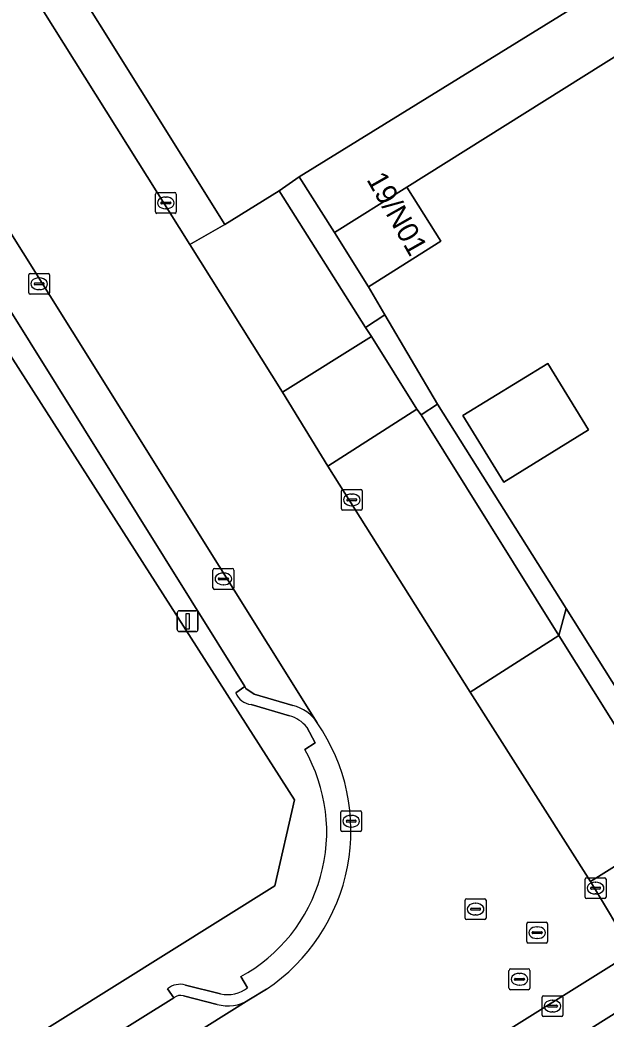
# Model space of a CAD drawing. Extents: x 158455 to 159797, y 387218 to 388672.
# Drawn here: x 158800.91 to 158829.01, y 387815.4 to 387863.3 of the extents above; entities that cross this region are included whole.
import ezdxf

# ---------------------------------------------------------------- set-up
doc = ezdxf.new("R2010")
doc.units = 0
for name, color, linetype in [('IMGEO_Erf', 7, 'Continuous'), ('IMGEO_Kolk', 7, 'Continuous'), ('IMGEO_Lichtmast', 7, 'Continuous'), ('IMGEO_Pand', 7, 'Continuous'), ('IMGEO_Pand_nummerreeks', 7, 'Continuous'), ('IMGEO_Parkeervlak_open', 7, 'Continuous'), ('IMGEO_Rijbaan_lokaal_gesloten', 7, 'Continuous'), ('IMGEO_Rioolput', 7, 'Continuous'), ('IMGEO_Voetpad_open', 7, 'Continuous')]:
    doc.layers.add(name, color=color, linetype=linetype)

msp = doc.modelspace()

# ---------------------------------------------------------------- linework, layer by layer
at = {"layer": 'IMGEO_Erf'}
for points in [[(158774.412, 387911.516), (158810.725, 387853.499), (158813.329, 387855.1), (158814.288, 387855.778), (158828.822, 387864.767), (158823.515, 387873.222), (158823.877, 387873.45), (158821.045, 387877.964), (158816.451, 387875.081), (158814.132, 387878.775), (158805.657, 387873.457), (158794.929, 387890.552), (158811.337, 387900.849)], [(158894.251, 387817.603), (158856.23, 387878.364), (158819.455, 387855.285), (158821.086, 387852.688), (158817.621, 387850.512), (158818.402, 387849.163), (158820.932, 387844.88), (158827.096, 387835.091), (158833.741, 387824.513), (158836.931, 387819.32), (158814.587, 387805.283)]]:
    msp.add_lwpolyline(points, dxfattribs=at)
msp.add_lwpolyline([(158824.104, 387841.14), (158822.141, 387844.331), (158826.21, 387846.835), (158828.174, 387843.645)], close=True, dxfattribs=at)
at = {"layer": 'IMGEO_Kolk'}
for p, q in [((158807.473, 387855.029), (158808.325, 387855.029)), ((158807.398, 387854.103), (158807.398, 387854.955)), ((158807.657, 387854.523), (158807.657, 387854.535)), ((158807.7, 387854.572), (158808.098, 387854.572)), ((158807.886, 387854.809), (158807.911, 387854.809)), ((158808.141, 387854.535), (158808.141, 387854.523)), ((158808.399, 387854.955), (158808.399, 387854.103)), ((158808.095, 387854.486), (158807.697, 387854.486)), ((158807.909, 387854.249), (158807.884, 387854.249)), ((158808.325, 387854.029), (158807.473, 387854.029)), ((158801.325, 387850.224), (158801.325, 387851.076)), ((158801.4, 387851.15), (158802.252, 387851.15)), ((158801.627, 387850.693), (158802.025, 387850.693)), ((158801.813, 387850.93), (158801.838, 387850.93)), ((158802.326, 387851.076), (158802.326, 387850.224)), ((158801.584, 387850.644), (158801.584, 387850.656)), ((158802.022, 387850.607), (158801.624, 387850.607)), ((158801.836, 387850.37), (158801.811, 387850.37)), ((158802.068, 387850.656), (158802.068, 387850.644)), ((158802.252, 387850.15), (158801.4, 387850.15)), ((158816.316, 387839.867), (158816.316, 387840.719)), ((158816.391, 387840.793), (158817.243, 387840.793)), ((158817.317, 387840.719), (158817.317, 387839.867)), ((158816.575, 387840.287), (158816.575, 387840.299)), ((158817.013, 387840.25), (158816.615, 387840.25)), ((158816.618, 387840.336), (158817.016, 387840.336)), ((158816.804, 387840.573), (158816.829, 387840.573)), ((158817.059, 387840.299), (158817.059, 387840.287)), ((158817.243, 387839.793), (158816.391, 387839.793)), ((158816.827, 387840.013), (158816.802, 387840.013)), ((158810.159, 387836.076), (158810.159, 387836.928)), ((158810.234, 387837.002), (158811.086, 387837.002)), ((158811.16, 387836.928), (158811.16, 387836.076)), ((158810.418, 387836.496), (158810.418, 387836.508)), ((158810.856, 387836.459), (158810.458, 387836.459)), ((158810.461, 387836.545), (158810.859, 387836.545)), ((158810.647, 387836.782), (158810.672, 387836.782)), ((158810.902, 387836.508), (158810.902, 387836.496)), ((158811.086, 387836.002), (158810.234, 387836.002)), ((158810.67, 387836.222), (158810.645, 387836.222)), ((158816.286, 387824.462), (158816.286, 387825.314)), ((158816.361, 387825.388), (158817.213, 387825.388)), ((158817.287, 387825.314), (158817.287, 387824.462)), ((158816.545, 387824.882), (158816.545, 387824.894)), ((158816.983, 387824.845), (158816.585, 387824.845)), ((158816.588, 387824.931), (158816.986, 387824.931)), ((158816.774, 387825.168), (158816.799, 387825.168)), ((158817.029, 387824.894), (158817.029, 387824.882)), ((158817.213, 387824.388), (158816.361, 387824.388)), ((158816.797, 387824.608), (158816.772, 387824.608)), ((158828.006, 387821.253), (158828.006, 387822.105)), ((158828.081, 387822.179), (158828.933, 387822.179)), ((158828.494, 387821.959), (158828.519, 387821.959)), ((158829.007, 387822.105), (158829.007, 387821.253)), ((158828.265, 387821.673), (158828.265, 387821.685)), ((158828.703, 387821.636), (158828.305, 387821.636)), ((158828.308, 387821.722), (158828.706, 387821.722)), ((158828.749, 387821.685), (158828.749, 387821.673)), ((158828.933, 387821.179), (158828.081, 387821.179)), ((158828.517, 387821.399), (158828.492, 387821.399)), ((158825.94, 387815.597), (158825.94, 387816.449)), ((158826.015, 387816.523), (158826.867, 387816.523)), ((158826.428, 387816.303), (158826.453, 387816.303)), ((158826.941, 387816.449), (158826.941, 387815.597)), ((158826.199, 387816.017), (158826.199, 387816.029)), ((158826.637, 387815.98), (158826.239, 387815.98)), ((158826.242, 387816.066), (158826.64, 387816.066)), ((158826.451, 387815.743), (158826.426, 387815.743)), ((158826.683, 387816.029), (158826.683, 387816.017)), ((158826.867, 387815.523), (158826.015, 387815.523))]:
    msp.add_line(p, q, dxfattribs=at)
for points in [[(158807.473, 387855.029), (158808.325, 387855.029)], [(158807.398, 387854.103), (158807.398, 387854.955)], [(158808.399, 387854.955), (158808.399, 387854.103)], [(158808.325, 387854.029), (158807.473, 387854.029)], [(158801.325, 387850.224), (158801.325, 387851.076)], [(158801.4, 387851.15), (158802.252, 387851.15)], [(158802.326, 387851.076), (158802.326, 387850.224)], [(158802.252, 387850.15), (158801.4, 387850.15)], [(158816.316, 387839.867), (158816.316, 387840.719)], [(158816.391, 387840.793), (158817.243, 387840.793)], [(158817.317, 387840.719), (158817.317, 387839.867)], [(158817.243, 387839.793), (158816.391, 387839.793)], [(158810.159, 387836.076), (158810.159, 387836.928)], [(158810.234, 387837.002), (158811.086, 387837.002)], [(158811.16, 387836.928), (158811.16, 387836.076)], [(158811.086, 387836.002), (158810.234, 387836.002)], [(158816.286, 387824.462), (158816.286, 387825.314)], [(158816.361, 387825.388), (158817.213, 387825.388)], [(158817.287, 387825.314), (158817.287, 387824.462)], [(158817.213, 387824.388), (158816.361, 387824.388)], [(158828.006, 387821.253), (158828.006, 387822.105)], [(158828.081, 387822.179), (158828.933, 387822.179)], [(158829.007, 387822.105), (158829.007, 387821.253)], [(158828.933, 387821.179), (158828.081, 387821.179)], [(158825.94, 387815.597), (158825.94, 387816.449)], [(158826.015, 387816.523), (158826.867, 387816.523)], [(158826.941, 387816.449), (158826.941, 387815.597)], [(158826.867, 387815.523), (158826.015, 387815.523)]]:
    msp.add_lwpolyline(points, dxfattribs=at)
for centre, radius, start, end in [((158807.475, 387854.953), 0.0765, 91.552, 178.448), ((158807.475, 387854.953), 0.0765, 91.552, 178.448), ((158808.323, 387854.953), 0.0765, 1.552, 88.448), ((158808.323, 387854.953), 0.0765, 1.552, 88.448), ((158807.697, 387854.532), 0.0403, 85.8775, 175.7526), ((158807.694, 387854.522), 0.0366, 178.938, 274.7102), ((158808.098, 387854.529), 0.043, 264.8664, 352.4533), ((158808.102, 387854.534), 0.0386, 1.7309, 96.639), ((158807.475, 387854.105), 0.0765, 181.552, 268.448), ((158807.475, 387854.105), 0.0765, 181.552, 268.448), ((158808.323, 387854.105), 0.0765, 271.552, 358.448), ((158808.323, 387854.105), 0.0765, 271.552, 358.448), ((158801.402, 387851.074), 0.0765, 91.552, 178.448), ((158801.402, 387851.074), 0.0765, 91.552, 178.448), ((158801.624, 387850.653), 0.0403, 85.8775, 175.7526), ((158802.029, 387850.655), 0.0386, 1.7309, 96.639), ((158802.25, 387851.074), 0.0765, 1.552, 88.448), ((158802.25, 387851.074), 0.0765, 1.552, 88.448), ((158801.402, 387850.226), 0.0765, 181.552, 268.448), ((158801.402, 387850.226), 0.0765, 181.552, 268.448), ((158801.621, 387850.643), 0.0366, 178.938, 274.7102), ((158802.025, 387850.65), 0.043, 264.8664, 352.4533), ((158802.25, 387850.226), 0.0765, 271.552, 358.448), ((158802.25, 387850.226), 0.0765, 271.552, 358.448), ((158816.393, 387840.717), 0.0765, 91.552, 178.448), ((158816.393, 387840.717), 0.0765, 91.552, 178.448), ((158817.241, 387840.717), 0.0765, 1.552, 88.448), ((158817.241, 387840.717), 0.0765, 1.552, 88.448), ((158816.615, 387840.296), 0.0403, 85.8775, 175.7526), ((158816.612, 387840.286), 0.0366, 178.938, 274.7102), ((158817.016, 387840.293), 0.043, 264.8664, 352.4533), ((158817.02, 387840.298), 0.0386, 1.7309, 96.639), ((158816.393, 387839.869), 0.0765, 181.552, 268.448), ((158816.393, 387839.869), 0.0765, 181.552, 268.448), ((158817.241, 387839.869), 0.0765, 271.552, 358.448), ((158817.241, 387839.869), 0.0765, 271.552, 358.448), ((158810.236, 387836.926), 0.0765, 91.552, 178.448), ((158810.236, 387836.926), 0.0765, 91.552, 178.448), ((158811.084, 387836.926), 0.0765, 1.552, 88.448), ((158811.084, 387836.926), 0.0765, 1.552, 88.448), ((158810.458, 387836.505), 0.0403, 85.8775, 175.7526), ((158810.455, 387836.495), 0.0366, 178.938, 274.7102), ((158810.859, 387836.502), 0.043, 264.8664, 352.4533), ((158810.863, 387836.507), 0.0386, 1.7309, 96.639), ((158810.236, 387836.078), 0.0765, 181.552, 268.448), ((158810.236, 387836.078), 0.0765, 181.552, 268.448), ((158811.084, 387836.078), 0.0765, 271.552, 358.448), ((158811.084, 387836.078), 0.0765, 271.552, 358.448), ((158816.363, 387825.312), 0.0765, 91.552, 178.448), ((158816.363, 387825.312), 0.0765, 91.552, 178.448), ((158817.211, 387825.312), 0.0765, 1.552, 88.448), ((158817.211, 387825.312), 0.0765, 1.552, 88.448), ((158816.585, 387824.891), 0.0403, 85.8775, 175.7526), ((158816.582, 387824.881), 0.0366, 178.938, 274.7102), ((158816.986, 387824.888), 0.043, 264.8664, 352.4533), ((158816.99, 387824.893), 0.0386, 1.7309, 96.639), ((158816.363, 387824.464), 0.0765, 181.552, 268.448), ((158816.363, 387824.464), 0.0765, 181.552, 268.448), ((158817.211, 387824.464), 0.0765, 271.552, 358.448), ((158817.211, 387824.464), 0.0765, 271.552, 358.448), ((158828.083, 387822.103), 0.0765, 91.552, 178.448), ((158828.083, 387822.103), 0.0765, 91.552, 178.448), ((158828.931, 387822.103), 0.0765, 1.552, 88.448), ((158828.931, 387822.103), 0.0765, 1.552, 88.448), ((158828.305, 387821.682), 0.0403, 85.8775, 175.7526), ((158828.302, 387821.672), 0.0366, 178.938, 274.7102), ((158828.706, 387821.679), 0.043, 264.8664, 352.4533), ((158828.71, 387821.684), 0.0386, 1.7309, 96.639), ((158828.083, 387821.255), 0.0765, 181.552, 268.448), ((158828.083, 387821.255), 0.0765, 181.552, 268.448), ((158828.931, 387821.255), 0.0765, 271.552, 358.448), ((158828.931, 387821.255), 0.0765, 271.552, 358.448), ((158826.017, 387816.447), 0.0765, 91.552, 178.448), ((158826.017, 387816.447), 0.0765, 91.552, 178.448), ((158826.865, 387816.447), 0.0765, 1.552, 88.448), ((158826.865, 387816.447), 0.0765, 1.552, 88.448), ((158826.239, 387816.026), 0.0403, 85.8775, 175.7526), ((158826.236, 387816.016), 0.0366, 178.938, 274.7102), ((158826.64, 387816.023), 0.043, 264.8664, 352.4533), ((158826.644, 387816.028), 0.0386, 1.7309, 96.639), ((158826.017, 387815.599), 0.0765, 181.552, 268.448), ((158826.017, 387815.599), 0.0765, 181.552, 268.448), ((158826.865, 387815.599), 0.0765, 271.552, 358.448), ((158826.865, 387815.599), 0.0765, 271.552, 358.448)]:
    msp.add_arc(centre, radius, start, end, dxfattribs=at)
for centre, major_axis, ratio, start_param, end_param in [((158807.885, 387854.529), (-0.387, 0.002), 0.722429, 4.712389, 7.853982), ((158807.91, 387854.529), (-0.39, 0.002), 0.717154, 1.570796, 4.712389), ((158801.812, 387850.65), (-0.387, 0.002), 0.722429, 4.712389, 7.853982), ((158801.837, 387850.65), (-0.39, 0.002), 0.717154, 1.570796, 4.712389), ((158816.803, 387840.293), (-0.387, 0.002), 0.722429, 4.712389, 7.853982), ((158816.828, 387840.293), (-0.39, 0.002), 0.717154, 1.570796, 4.712389), ((158810.646, 387836.502), (-0.387, 0.002), 0.722429, 4.712389, 7.853982), ((158810.671, 387836.502), (-0.39, 0.002), 0.717154, 1.570796, 4.712389), ((158816.773, 387824.888), (-0.387, 0.002), 0.722429, 4.712389, 7.853982), ((158816.798, 387824.888), (-0.39, 0.002), 0.717154, 1.570796, 4.712389), ((158828.493, 387821.679), (-0.387, 0.002), 0.722429, 4.712389, 7.853982), ((158828.518, 387821.679), (-0.39, 0.002), 0.717154, 1.570796, 4.712389), ((158826.427, 387816.023), (-0.387, 0.002), 0.722429, 4.712389, 7.853982), ((158826.452, 387816.023), (-0.39, 0.002), 0.717154, 1.570796, 4.712389)]:
    msp.add_ellipse(centre, major_axis=major_axis, ratio=ratio, start_param=start_param, end_param=end_param, dxfattribs=at)
at = {"layer": 'IMGEO_Lichtmast'}
for p, q in [((158808.551, 387834.977), (158809.341, 387834.977)), ((158809.341, 387834.977), (158808.551, 387834.977)), ((158808.451, 387834.077), (158808.451, 387834.877)), ((158808.451, 387834.877), (158808.451, 387834.077)), ((158809.441, 387834.877), (158809.441, 387834.077)), ((158809.441, 387834.077), (158809.441, 387834.877)), ((158809.341, 387833.977), (158808.551, 387833.977)), ((158808.551, 387833.977), (158809.341, 387833.977))]:
    msp.add_line(p, q, dxfattribs=at)
msp.add_lwpolyline([(158808.871, 387834.852), (158809.021, 387834.852), (158809.021, 387834.102), (158808.871, 387834.102), (158808.871, 387834.852)], dxfattribs=at)
for centre, start, end in [((158808.551, 387834.877), 90, 180), ((158808.551, 387834.877), 90, 180), ((158809.341, 387834.877), 0, 90), ((158809.341, 387834.877), 360, 90), ((158808.551, 387834.077), 180, 270), ((158808.551, 387834.077), 180, 270), ((158809.341, 387834.077), 270, 0), ((158809.341, 387834.077), 270, 0)]:
    msp.add_arc(centre, 0.1, start, end, dxfattribs=at)
at = {"layer": 'IMGEO_Pand'}
for points in [[(158817.621, 387850.512), (158821.086, 387852.688), (158819.455, 387855.285), (158815.99, 387853.11)], [(158800.488, 387813.876), (158813.131, 387821.784), (158814.073, 387825.912), (158799.192, 387849.165), (158799.126, 387849.283), (158783.815, 387839.674)], [(158828.174, 387843.645), (158826.21, 387846.835), (158822.141, 387844.331), (158824.104, 387841.14)]]:
    msp.add_lwpolyline(points, close=True, dxfattribs=at)
at = {"layer": 'IMGEO_Parkeervlak_open'}
for points in [[(158815.162, 387829.602), (158779.898, 387885.947)], [(158779.996, 387884.757), (158779.635, 387882.852), (158779.716, 387882.386), (158785.476, 387873.211), (158787.718, 387869.63), (158790.757, 387864.802), (158792.992, 387861.187), (158796.666, 387855.36), (158798.808, 387851.952), (158811.691, 387831.345), (158811.738, 387831.253), (158812.129, 387830.976), (158813.993, 387830.436)], [(158785.563, 387789.937), (158787.179, 387789.542), (158787.736, 387789.66), (158809.746, 387803.347), (158835.673, 387819.58), (158832.928, 387823.986), (158833.741, 387824.513), (158827.096, 387835.091), (158826.746, 387833.788), (158832.475, 387824.634), (158828.269, 387821.994), (158830.287, 387818.613), (158784.019, 387789.717)], [(158779.995, 387796.347), (158811.887, 387816.318)], [(158808.291, 387816.421), (158799.087, 387810.694), (158793.583, 387807.247), (158781.609, 387799.757), (158781.294, 387799.373), (158780.859, 387797.583)], [(158810.359, 387816.107), (158808.743, 387816.519)]]:
    msp.add_lwpolyline(points, dxfattribs=at)
for points in [[(158813.329, 387855.1), (158810.725, 387853.499), (158809.048, 387852.533), (158813.492, 387845.45), (158817.756, 387848.129), (158817.475, 387848.556)], [(158819.942, 387844.637), (158815.665, 387841.911), (158822.49, 387831.068), (158826.746, 387833.788), (158820.148, 387844.377)]]:
    msp.add_lwpolyline(points, close=True, dxfattribs=at)
for centre, radius, start, end in [((158813.539, 387828.563), 1.927, 32.6216, 76.368), ((158808.614, 387816.025), 0.511, 75.3278, 129.1386), ((158810.883, 387817.951), 1.917, 254.1372, 301.5872)]:
    msp.add_arc(centre, radius, start, end, dxfattribs=at)
at = {"layer": 'IMGEO_Rijbaan_lokaal_gesloten'}
for points in [[(158809.048, 387852.533), (158782.923, 387894.163), (158777.049, 387890.477), (158779.898, 387885.947), (158815.162, 387829.602)], [(158781.349, 387788.096), (158784.019, 387789.717), (158830.287, 387818.613), (158828.269, 387821.994), (158822.49, 387831.068), (158815.665, 387841.911), (158813.492, 387845.45), (158809.048, 387852.533)], [(158812.722, 387816.833), (158811.887, 387816.318), (158779.995, 387796.347), (158778.744, 387795.562)]]:
    msp.add_lwpolyline(points, dxfattribs=at)
msp.add_arc((158807.641, 387824.422), 9.133, 303.8064, 34.5574, dxfattribs=at)
at = {"layer": 'IMGEO_Rioolput'}
for p, q in [((158822.254, 387820.247), (158822.254, 387821.099)), ((158822.329, 387821.173), (158823.181, 387821.173)), ((158823.255, 387821.099), (158823.255, 387820.247)), ((158822.513, 387820.667), (158822.513, 387820.679)), ((158822.951, 387820.63), (158822.553, 387820.63)), ((158822.556, 387820.716), (158822.954, 387820.716)), ((158822.742, 387820.953), (158822.767, 387820.953)), ((158822.997, 387820.679), (158822.997, 387820.667)), ((158823.181, 387820.173), (158822.329, 387820.173)), ((158822.765, 387820.393), (158822.74, 387820.393)), ((158825.282, 387820.044), (158826.134, 387820.044)), ((158825.207, 387819.118), (158825.207, 387819.97)), ((158825.509, 387819.587), (158825.907, 387819.587)), ((158825.695, 387819.824), (158825.72, 387819.824)), ((158826.208, 387819.97), (158826.208, 387819.118)), ((158825.466, 387819.538), (158825.466, 387819.55)), ((158825.904, 387819.501), (158825.506, 387819.501)), ((158825.718, 387819.264), (158825.693, 387819.264)), ((158825.95, 387819.55), (158825.95, 387819.538)), ((158826.134, 387819.044), (158825.282, 387819.044)), ((158824.355, 387816.884), (158824.355, 387817.736)), ((158824.43, 387817.81), (158825.282, 387817.81)), ((158825.356, 387817.736), (158825.356, 387816.884)), ((158824.614, 387817.304), (158824.614, 387817.316)), ((158825.052, 387817.267), (158824.654, 387817.267)), ((158824.657, 387817.353), (158825.055, 387817.353)), ((158824.843, 387817.59), (158824.868, 387817.59)), ((158825.098, 387817.316), (158825.098, 387817.304)), ((158825.282, 387816.81), (158824.43, 387816.81)), ((158824.866, 387817.03), (158824.841, 387817.03))]:
    msp.add_line(p, q, dxfattribs=at)
for points in [[(158822.254, 387820.247), (158822.254, 387821.099)], [(158822.329, 387821.173), (158823.181, 387821.173)], [(158823.255, 387821.099), (158823.255, 387820.247)], [(158823.181, 387820.173), (158822.329, 387820.173)], [(158825.282, 387820.044), (158826.134, 387820.044)], [(158825.207, 387819.118), (158825.207, 387819.97)], [(158826.208, 387819.97), (158826.208, 387819.118)], [(158826.134, 387819.044), (158825.282, 387819.044)], [(158824.355, 387816.884), (158824.355, 387817.736)], [(158824.43, 387817.81), (158825.282, 387817.81)], [(158825.356, 387817.736), (158825.356, 387816.884)], [(158825.282, 387816.81), (158824.43, 387816.81)]]:
    msp.add_lwpolyline(points, dxfattribs=at)
for centre, radius, start, end in [((158822.331, 387821.097), 0.0765, 91.552, 178.448), ((158822.331, 387821.097), 0.0765, 91.552, 178.448), ((158823.179, 387821.097), 0.0765, 1.552, 88.448), ((158823.179, 387821.097), 0.0765, 1.552, 88.448), ((158822.553, 387820.676), 0.0403, 85.8775, 175.7526), ((158822.55, 387820.666), 0.0366, 178.938, 274.7102), ((158822.954, 387820.673), 0.043, 264.8664, 352.4533), ((158822.958, 387820.678), 0.0386, 1.7309, 96.639), ((158822.331, 387820.249), 0.0765, 181.552, 268.448), ((158822.331, 387820.249), 0.0765, 181.552, 268.448), ((158823.179, 387820.249), 0.0765, 271.552, 358.448), ((158823.179, 387820.249), 0.0765, 271.552, 358.448), ((158825.284, 387819.968), 0.0765, 91.552, 178.448), ((158825.284, 387819.968), 0.0765, 91.552, 178.448), ((158826.132, 387819.968), 0.0765, 1.552, 88.448), ((158826.132, 387819.968), 0.0765, 1.552, 88.448), ((158825.506, 387819.547), 0.0403, 85.8775, 175.7526), ((158825.911, 387819.549), 0.0386, 1.7309, 96.639), ((158825.284, 387819.12), 0.0765, 181.552, 268.448), ((158825.284, 387819.12), 0.0765, 181.552, 268.448), ((158825.503, 387819.537), 0.0366, 178.938, 274.7102), ((158825.907, 387819.544), 0.043, 264.8664, 352.4533), ((158826.132, 387819.12), 0.0765, 271.552, 358.448), ((158826.132, 387819.12), 0.0765, 271.552, 358.448), ((158824.432, 387817.734), 0.0765, 91.552, 178.448), ((158824.432, 387817.734), 0.0765, 91.552, 178.448), ((158825.28, 387817.734), 0.0765, 1.552, 88.448), ((158825.28, 387817.734), 0.0765, 1.552, 88.448), ((158824.654, 387817.313), 0.0403, 85.8775, 175.7526), ((158824.651, 387817.303), 0.0366, 178.938, 274.7102), ((158825.055, 387817.31), 0.043, 264.8664, 352.4533), ((158825.059, 387817.315), 0.0386, 1.7309, 96.639), ((158824.432, 387816.886), 0.0765, 181.552, 268.448), ((158824.432, 387816.886), 0.0765, 181.552, 268.448), ((158825.28, 387816.886), 0.0765, 271.552, 358.448), ((158825.28, 387816.886), 0.0765, 271.552, 358.448)]:
    msp.add_arc(centre, radius, start, end, dxfattribs=at)
for centre, major_axis, ratio, start_param, end_param in [((158822.741, 387820.673), (-0.387, 0.002), 0.722429, 4.712389, 7.853982), ((158822.766, 387820.673), (-0.39, 0.002), 0.717154, 1.570796, 4.712389), ((158825.694, 387819.544), (-0.387, 0.002), 0.722429, 4.712389, 7.853982), ((158825.719, 387819.544), (-0.39, 0.002), 0.717154, 1.570796, 4.712389), ((158824.842, 387817.31), (-0.387, 0.002), 0.722429, 4.712389, 7.853982), ((158824.867, 387817.31), (-0.39, 0.002), 0.717154, 1.570796, 4.712389)]:
    msp.add_ellipse(centre, major_axis=major_axis, ratio=ratio, start_param=start_param, end_param=end_param, dxfattribs=at)
at = {"layer": 'IMGEO_Voetpad_open'}
for points in [[(158772.625, 387910.573), (158782.923, 387894.163), (158809.048, 387852.533), (158810.725, 387853.499), (158774.412, 387911.516)], [(158811.251, 387831.047), (158811.691, 387831.345), (158798.808, 387851.952), (158798.107, 387851.535), (158799.495, 387849.349), (158799.192, 387849.165), (158814.073, 387825.912), (158813.131, 387821.784), (158800.488, 387813.876), (158800.589, 387813.713), (158798.057, 387812.257), (158799.087, 387810.694), (158808.291, 387816.421), (158807.978, 387816.856)], [(158813.993, 387830.436), (158812.129, 387830.976), (158811.738, 387831.253), (158811.691, 387831.345), (158811.251, 387831.047)], [(158811.991, 387830.479), (158813.823, 387829.943)], [(158813.823, 387829.943), (158811.991, 387830.479)], [(158814.66, 387829.395), (158815.058, 387828.641), (158814.56, 387828.318)], [(158814.56, 387828.318), (158815.058, 387828.641), (158814.66, 387829.395)], [(158811.493, 387817.437), (158811.818, 387816.901)], [(158811.818, 387816.901), (158811.493, 387817.437)], [(158807.978, 387816.856), (158808.291, 387816.421)], [(158810.529, 387816.605), (158808.844, 387817.034)], [(158808.844, 387817.034), (158810.529, 387816.605)], [(158811.887, 387816.318), (158812.722, 387816.833)], [(158808.743, 387816.519), (158810.359, 387816.107)]]:
    msp.add_lwpolyline(points, dxfattribs=at)
for points in [[(158850.152, 387878.154), (158828.822, 387864.767), (158814.288, 387855.778), (158815.99, 387853.11), (158819.455, 387855.285), (158856.23, 387878.364), (158854.735, 387880.753)], [(158817.475, 387848.556), (158818.402, 387849.163), (158817.621, 387850.512), (158815.99, 387853.11), (158814.288, 387855.778), (158813.329, 387855.1)], [(158820.932, 387844.88), (158818.402, 387849.163), (158817.475, 387848.556), (158817.756, 387848.129), (158819.942, 387844.637), (158820.148, 387844.377)], [(158813.492, 387845.45), (158815.665, 387841.911), (158819.942, 387844.637), (158817.756, 387848.129)], [(158820.932, 387844.88), (158820.148, 387844.377), (158826.746, 387833.788), (158827.096, 387835.091)], [(158832.475, 387824.634), (158826.746, 387833.788), (158822.49, 387831.068), (158828.269, 387821.994)], [(158809.746, 387803.347), (158810.474, 387802.433), (158814.587, 387805.283), (158836.931, 387819.32), (158833.741, 387824.513), (158832.928, 387823.986), (158835.673, 387819.58)]]:
    msp.add_lwpolyline(points, close=True, dxfattribs=at)
for centre, radius, start, end in [((158812.114, 387831.405), 0.934, 202.5306, 262.452), ((158812.114, 387831.405), 0.934, 202.5306, 262.452), ((158813.539, 387828.563), 1.927, 32.6216, 76.368), ((158813.371, 387828.339), 1.667, 39.3237, 74.2492), ((158813.371, 387828.339), 1.667, 39.3237, 74.2492), ((158807.641, 387824.422), 9.133, 303.8064, 34.5574), ((158807.72, 387824.373), 7.896, 298.5417, 29.9755), ((158807.72, 387824.373), 7.896, 298.5417, 29.9755), ((158808.586, 387816.095), 0.974, 74.622, 128.6079), ((158808.586, 387816.095), 0.974, 74.622, 128.6079), ((158810.841, 387818.2), 1.626, 258.9302, 306.9356), ((158810.841, 387818.2), 1.626, 258.9302, 306.9356), ((158808.614, 387816.025), 0.511, 75.3278, 129.1386), ((158810.883, 387817.951), 1.917, 254.1372, 301.5872)]:
    msp.add_arc(centre, radius, start, end, dxfattribs=at)

# ---------------------------------------------------------------- texts
at = {"layer": 'IMGEO_Pand_nummerreeks'}
msp.add_text('19/N01', height=1, rotation=299.4759, dxfattribs=at).set_placement((158817.503, 387855.654))

doc.saveas('drawing.dxf')
